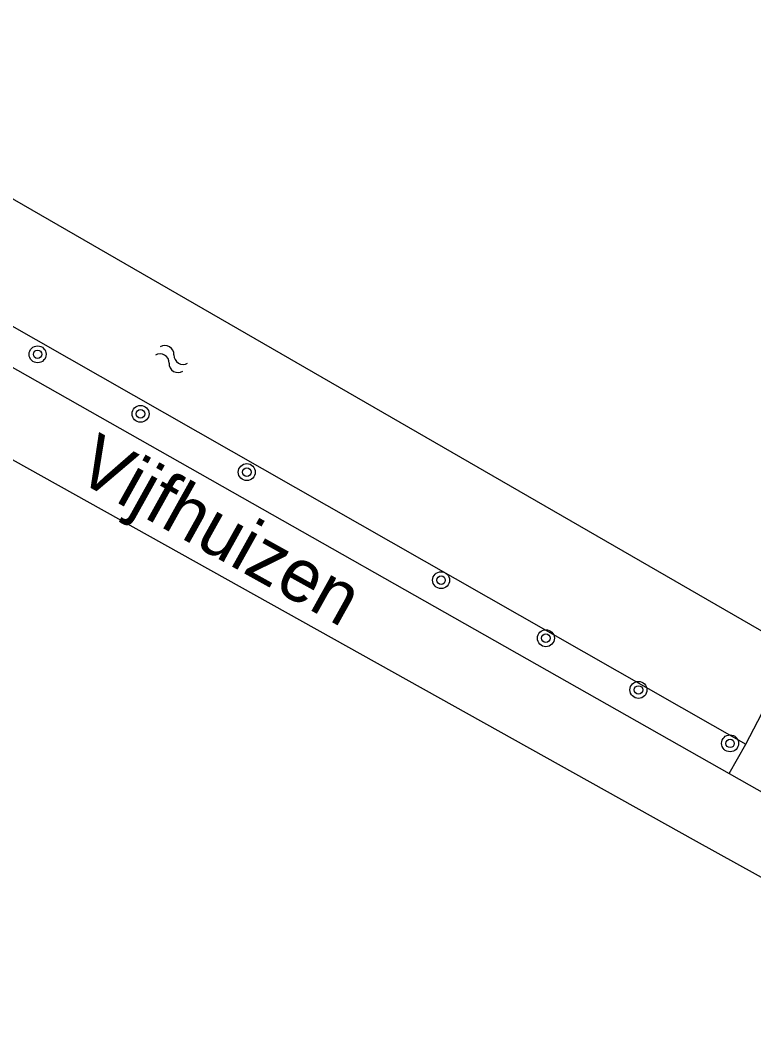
# Model space of a CAD drawing. Extents: x 133000 to 136000, y 400500 to 403500.
# Drawn here: x 134652.53 to 134687.11, y 402136.94 to 402184.6 of the extents above; entities that cross this region are included whole.
import ezdxf

# ---------------------------------------------------------------- set-up
doc = ezdxf.new("R2010")
doc.units = 0
for name, color, linetype in [('gg-anno-openbare ruimte label', 7, 'Continuous'), ('gg-knt-onverhard', 7, 'Continuous'), ('gg-kntw-bovenkant insteek waterloop', 7, 'Continuous'), ('gt-grn-groengrens', 7, 'Continuous'), ('gt-symb-boom', 7, 'Continuous'), ('gt-symb-watersymbool', 7, 'Continuous')]:
    doc.layers.add(name, color=color, linetype=linetype)

# ---------------------------------------------------------------- blocks, each defined once
blk = doc.blocks.new('gt0-BOOM')
at = {"layer": 'gt-symb-boom'}
for radius in [0.4, 0.2]:
    blk.add_circle((0, 0), radius, dxfattribs=at)
blk = doc.blocks.new('gt0-WA')
at = {"layer": 'gt-symb-watersymbool'}
for centre, start, end in [((-0.323, 0.022), 28.0725, 151.9275), ((0.427, 0.422), 208.0725, 331.9275), ((-0.323, -0.428), 28.0725, 151.9275), ((0.427, -0.028), 208.0725, 331.9275)]:
    blk.add_arc(centre, 0.425, start, end, dxfattribs=at)

msp = doc.modelspace()

# ---------------------------------------------------------------- linework, layer by layer
at = {"layer": 'gg-knt-onverhard'}
for p, q in [((134636.392, 402177.165), (134685.945, 402149.073)), ((134635.827, 402172.979), (134684.397, 402145.889)), ((134685.945, 402149.073), (134727.248, 402125.657)), ((134684.397, 402145.889), (134689.981, 402142.774))]:
    msp.add_line(p, q, dxfattribs=at)
at = {"layer": 'gg-kntw-bovenkant insteek waterloop'}
for p, q in [((134689.031, 402154.89), (134637.561, 402184.6)), ((134686.731, 402150.46), (134687.484, 402151.911))]:
    msp.add_line(p, q, dxfattribs=at)
msp.add_lwpolyline([(134637.561, 402184.6), (134635.051, 402179.92), (134686.731, 402150.46)], dxfattribs=at)
at = {"layer": 'gt-grn-groengrens'}
msp.add_line((134685.945, 402149.073), (134686.731, 402150.46), dxfattribs=at)

# ---------------------------------------------------------------- block references
at = {"layer": 'gt-symb-boom'}
for p in [(134653.353, 402168.844), (134658.203, 402166.038), (134663.212, 402163.289), (134672.368, 402158.194), (134677.308, 402155.457), (134681.672, 402153.018), (134685.99, 402150.499)]:
    msp.add_blockref('gt0-BOOM', p, dxfattribs=at)
at = {"layer": 'gt-symb-watersymbool', "rotation": -30.46264004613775}
msp.add_blockref('gt0-WA', (134659.62, 402168.649), dxfattribs=at)

# ---------------------------------------------------------------- texts
at = {"layer": 'gg-anno-openbare ruimte label'}
msp.add_text('Vijfhuizen', height=2.5, rotation=330.9, dxfattribs=at).set_placement((134655.015, 402163.007))

doc.saveas('drawing.dxf')
